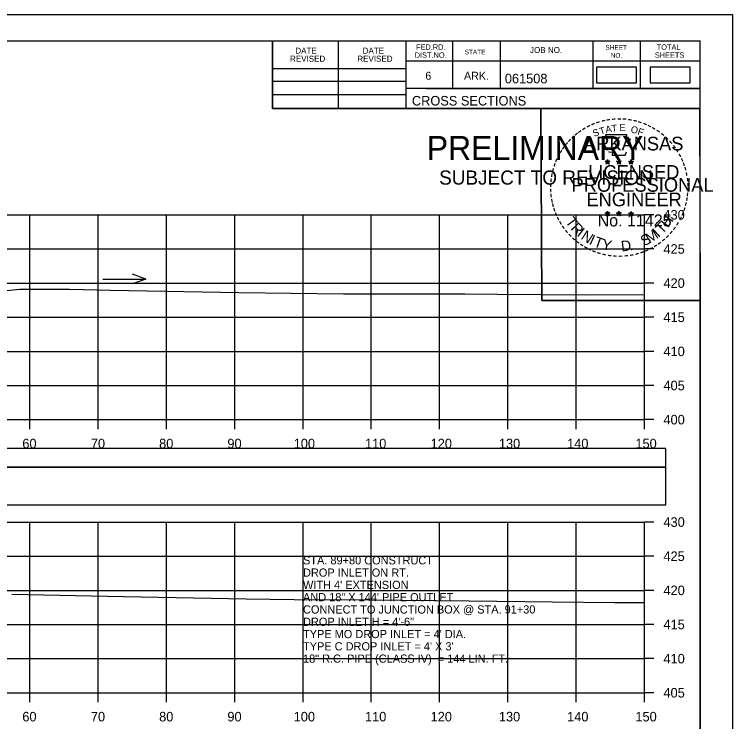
# Model space of a CAD drawing. Extents: x 1371057 to 1372761, y 380005 to 390517.
# Drawn here: x 1371285.2 to 1371390.5, y 389075 to 389178.6 of the extents above; entities that cross this region are included whole.
import ezdxf

# ---------------------------------------------------------------- set-up
doc = ezdxf.new("R2010")
doc.units = 0
for name, color, linetype in [('R_Axis', 7, 'Continuous'), ('R_Axis Annot', 7, 'Continuous'), ('R_Border', 7, 'Continuous'), ('R_Border PE', 7, 'Continuous'), ('R_Border Prem', 7, 'Continuous'), ('R_Detour', 7, 'Continuous'), ('R_Dimension', 7, 'Continuous'), ('R_Exist Surface', 7, 'Continuous'), ('R_Grid', 7, 'Continuous'), ('R_No Plot', 7, 'Continuous'), ('R_Water Annot', 7, 'Continuous')]:
    doc.layers.add(name, color=color, linetype=linetype)

msp = doc.modelspace()

# ---------------------------------------------------------------- linework, layer by layer
at = {"layer": 'R_Axis'}
for p, q in [((1371377.53, 389119.25), (1371377.53, 389149.25)), ((1371378.93, 389149.25), (1371377.53, 389149.25)), ((1371378.93, 389144.25), (1371377.53, 389144.25)), ((1371378.93, 389139.25), (1371377.53, 389139.25)), ((1371378.93, 389134.25), (1371377.53, 389134.25)), ((1371378.93, 389129.25), (1371377.53, 389129.25)), ((1371378.93, 389124.25), (1371377.53, 389124.25)), ((1371077.53, 389119.25), (1371377.53, 389119.25)), ((1371287.53, 389117.85), (1371287.53, 389119.25)), ((1371297.53, 389117.85), (1371297.53, 389119.25)), ((1371307.53, 389117.85), (1371307.53, 389119.25)), ((1371317.53, 389117.85), (1371317.53, 389119.25)), ((1371327.53, 389117.85), (1371327.53, 389119.25)), ((1371337.53, 389117.85), (1371337.53, 389119.25)), ((1371347.53, 389117.85), (1371347.53, 389119.25)), ((1371357.53, 389117.85), (1371357.53, 389119.25)), ((1371367.53, 389117.85), (1371367.53, 389119.25)), ((1371377.53, 389117.85), (1371377.53, 389119.25)), ((1371378.93, 389119.25), (1371377.53, 389119.25)), ((1371377.53, 389079.25), (1371377.53, 389104.25)), ((1371378.93, 389104.25), (1371377.53, 389104.25)), ((1371378.93, 389099.25), (1371377.53, 389099.25)), ((1371378.93, 389094.25), (1371377.53, 389094.25)), ((1371378.93, 389089.25), (1371377.53, 389089.25)), ((1371378.93, 389084.25), (1371377.53, 389084.25)), ((1371077.53, 389079.25), (1371377.53, 389079.25)), ((1371287.53, 389077.85), (1371287.53, 389079.25)), ((1371297.53, 389077.85), (1371297.53, 389079.25)), ((1371307.53, 389077.85), (1371307.53, 389079.25)), ((1371317.53, 389077.85), (1371317.53, 389079.25)), ((1371327.53, 389077.85), (1371327.53, 389079.25)), ((1371337.53, 389077.85), (1371337.53, 389079.25)), ((1371347.53, 389077.85), (1371347.53, 389079.25)), ((1371357.53, 389077.85), (1371357.53, 389079.25)), ((1371367.53, 389077.85), (1371367.53, 389079.25)), ((1371377.53, 389077.85), (1371377.53, 389079.25)), ((1371378.93, 389079.25), (1371377.53, 389079.25))]:
    msp.add_line(p, q, dxfattribs=at)
at = {"layer": 'R_Border'}
for p, q in [((1371069.53, 389174.71), (1371385.71, 389174.71)), ((1371323.07, 389164.83), (1371323.07, 389174.71)), ((1371332.75, 389164.83), (1371332.75, 389174.71)), ((1371342.61, 389174.71), (1371342.61, 389164.83)), ((1371349.45, 389174.71), (1371349.45, 389167.77)), ((1371356.39, 389174.71), (1371356.39, 389167.77)), ((1371369.97, 389174.71), (1371369.97, 389167.77)), ((1371376.91, 389174.71), (1371376.91, 389167.77)), ((1371385.71, 388969.25), (1371385.71, 389174.71)), ((1371385.71, 389171.77), (1371342.61, 389171.77)), ((1371385.71, 389171.79), (1371385.71, 389171.79)), ((1371323.07, 389170.69), (1371342.61, 389170.69)), ((1371323.07, 389168.83), (1371342.61, 389168.83)), ((1371385.71, 389167.77), (1371342.61, 389167.77)), ((1371345.57, 389167.77), (1371385.71, 389167.77)), ((1371323.07, 389166.89), (1371342.61, 389166.89)), ((1371385.71, 389164.83), (1371323.07, 389164.83))]:
    msp.add_line(p, q, dxfattribs=at)
at = {"layer": 'R_Border PE'}
for p, q in [((1371371.8, 389157.09), (1371372.15, 389156.98)), ((1371371.8, 389157.09), (1371372.05, 389157.04)), ((1371371.8, 389157.09), (1371372.03, 389156.97)), ((1371371.93, 389156.68), (1371372.15, 389156.98)), ((1371371.93, 389156.68), (1371372.06, 389156.93)), ((1371371.93, 389156.68), (1371372.14, 389156.9)), ((1371372.15, 389157.34), (1371372.11, 389157.09)), ((1371372.36, 389156.68), (1371372.14, 389156.9)), ((1371372.15, 389156.98), (1371372.15, 389157.34)), ((1371372.15, 389157.34), (1371372.2, 389157.09)), ((1371372.49, 389157.09), (1371372.15, 389156.98)), ((1371372.36, 389156.68), (1371372.15, 389156.98)), ((1371372.49, 389157.09), (1371372.21, 389157.04)), ((1371372.36, 389156.68), (1371372.22, 389156.97)), ((1371372.49, 389157.09), (1371372.29, 389156.99)), ((1371373.47, 389157.09), (1371373.82, 389156.98)), ((1371373.47, 389157.09), (1371373.72, 389157.04)), ((1371373.47, 389157.09), (1371373.7, 389156.97)), ((1371373.6, 389156.68), (1371373.82, 389156.98)), ((1371373.6, 389156.68), (1371373.73, 389156.93)), ((1371373.6, 389156.68), (1371373.81, 389156.9)), ((1371373.82, 389157.34), (1371373.78, 389157.09)), ((1371374.03, 389156.68), (1371373.81, 389156.9)), ((1371373.82, 389156.98), (1371373.82, 389157.34)), ((1371373.82, 389157.34), (1371373.87, 389157.09)), ((1371374.16, 389157.09), (1371373.82, 389156.98)), ((1371374.03, 389156.68), (1371373.82, 389156.98)), ((1371374.16, 389157.09), (1371373.88, 389157.04)), ((1371374.03, 389156.68), (1371373.89, 389156.97)), ((1371374.16, 389157.09), (1371373.96, 389156.99)), ((1371375.23, 389157.08), (1371375.58, 389156.97)), ((1371375.23, 389157.08), (1371375.48, 389157.03)), ((1371375.23, 389157.08), (1371375.47, 389156.96)), ((1371375.36, 389156.67), (1371375.58, 389156.97)), ((1371375.36, 389156.67), (1371375.49, 389156.91)), ((1371375.36, 389156.67), (1371375.58, 389156.89)), ((1371375.58, 389157.33), (1371375.54, 389157.08)), ((1371375.58, 389156.97), (1371375.58, 389157.33)), ((1371375.58, 389157.33), (1371375.63, 389157.08)), ((1371375.93, 389157.08), (1371375.58, 389156.97)), ((1371375.79, 389156.67), (1371375.58, 389156.97)), ((1371375.79, 389156.67), (1371375.58, 389156.88)), ((1371375.93, 389157.08), (1371375.64, 389157.03)), ((1371375.79, 389156.67), (1371375.66, 389156.96)), ((1371375.93, 389157.08), (1371375.72, 389156.98)), ((1371371.79, 389149.52), (1371372.14, 389149.41)), ((1371371.79, 389149.52), (1371372.05, 389149.47)), ((1371371.79, 389149.52), (1371372.03, 389149.39)), ((1371372.14, 389149.77), (1371372.1, 389149.52)), ((1371372.14, 389149.41), (1371372.14, 389149.77)), ((1371372.14, 389149.77), (1371372.19, 389149.52)), ((1371372.49, 389149.52), (1371372.14, 389149.41)), ((1371372.49, 389149.52), (1371372.2, 389149.47)), ((1371372.49, 389149.52), (1371372.29, 389149.41)), ((1371373.46, 389149.52), (1371373.81, 389149.41)), ((1371373.46, 389149.52), (1371373.72, 389149.47)), ((1371373.46, 389149.52), (1371373.7, 389149.39)), ((1371373.81, 389149.77), (1371373.77, 389149.52)), ((1371373.81, 389149.41), (1371373.81, 389149.77)), ((1371373.81, 389149.77), (1371373.86, 389149.52)), ((1371374.16, 389149.52), (1371373.81, 389149.41)), ((1371374.16, 389149.52), (1371373.87, 389149.47)), ((1371374.16, 389149.52), (1371373.95, 389149.41)), ((1371375.23, 389149.51), (1371375.58, 389149.4)), ((1371375.23, 389149.51), (1371375.48, 389149.46)), ((1371375.23, 389149.51), (1371375.47, 389149.38)), ((1371375.58, 389149.76), (1371375.54, 389149.51)), ((1371375.58, 389149.4), (1371375.58, 389149.76)), ((1371375.58, 389149.76), (1371375.63, 389149.51)), ((1371375.93, 389149.51), (1371375.58, 389149.4)), ((1371375.93, 389149.51), (1371375.64, 389149.46)), ((1371375.93, 389149.51), (1371375.72, 389149.4)), ((1371371.93, 389149.11), (1371372.14, 389149.41)), ((1371371.93, 389149.11), (1371372.05, 389149.35)), ((1371371.93, 389149.11), (1371372.14, 389149.33)), ((1371372.36, 389149.11), (1371372.14, 389149.41)), ((1371372.36, 389149.11), (1371372.14, 389149.32)), ((1371372.36, 389149.11), (1371372.22, 389149.4)), ((1371373.6, 389149.11), (1371373.81, 389149.41)), ((1371373.6, 389149.11), (1371373.72, 389149.35)), ((1371373.6, 389149.11), (1371373.81, 389149.33)), ((1371374.02, 389149.11), (1371373.81, 389149.41)), ((1371374.02, 389149.11), (1371373.81, 389149.32)), ((1371374.02, 389149.11), (1371373.89, 389149.4)), ((1371375.36, 389149.1), (1371375.58, 389149.4)), ((1371375.36, 389149.1), (1371375.49, 389149.34)), ((1371375.36, 389149.1), (1371375.58, 389149.32)), ((1371375.79, 389149.1), (1371375.58, 389149.4)), ((1371375.79, 389149.1), (1371375.58, 389149.31)), ((1371375.79, 389149.1), (1371375.65, 389149.39))]:
    msp.add_line(p, q, dxfattribs=at)
for points in [[(1371371.84, 389160.97), (1371372.11, 389160.14)], [(1371375.35, 389160.05), (1371375.49, 389160.33), (1371374.81, 389160.31), (1371374.95, 389160.97), (1371371.84, 389160.97)], [(1371372.33, 389158.54), (1371372.33, 389158.46), (1371372.89, 389158.44), (1371372.84, 389157.97), (1371374.71, 389157.97), (1371374.91, 389158.5)], [(1371372.15, 389157.34), (1371372.36, 389156.68), (1371371.8, 389157.09), (1371372.49, 389157.09), (1371371.93, 389156.68), (1371372.15, 389157.34)], [(1371373.82, 389157.34), (1371374.03, 389156.68), (1371373.47, 389157.09), (1371374.16, 389157.09), (1371373.6, 389156.68), (1371373.82, 389157.34)], [(1371375.58, 389157.33), (1371375.79, 389156.67), (1371375.23, 389157.08), (1371375.93, 389157.08), (1371375.36, 389156.67), (1371375.58, 389157.33)], [(1371372.14, 389149.77), (1371372.36, 389149.11), (1371371.79, 389149.52), (1371372.49, 389149.52), (1371371.93, 389149.11), (1371372.14, 389149.77)], [(1371373.81, 389149.77), (1371374.02, 389149.11), (1371373.46, 389149.52), (1371374.16, 389149.52), (1371373.6, 389149.11), (1371373.81, 389149.77)], [(1371375.58, 389149.76), (1371375.79, 389149.1), (1371375.23, 389149.51), (1371375.93, 389149.51), (1371375.36, 389149.1), (1371375.58, 389149.76)]]:
    msp.add_lwpolyline(points, dxfattribs=at)
for centre, radius in [((1371372.15, 389156.98), 0.172), ((1371372.15, 389156.98), 0.145), ((1371372.15, 389156.98), 0.116), ((1371372.15, 389156.98), 0.0991), ((1371372.15, 389156.98), 0.0747), ((1371372.15, 389156.98), 0.0495), ((1371372.15, 389156.98), 0.0296), ((1371373.82, 389156.98), 0.172), ((1371373.82, 389156.98), 0.145), ((1371373.82, 389156.98), 0.116), ((1371373.82, 389156.98), 0.0991), ((1371373.82, 389156.98), 0.0747), ((1371373.82, 389156.98), 0.0495), ((1371373.82, 389156.98), 0.0296), ((1371375.58, 389156.97), 0.172), ((1371375.58, 389156.97), 0.145), ((1371375.58, 389156.97), 0.116), ((1371375.58, 389156.97), 0.0991), ((1371375.58, 389156.97), 0.0747), ((1371375.58, 389156.97), 0.0495), ((1371375.58, 389156.97), 0.0296), ((1371372.14, 389149.41), 0.172), ((1371372.14, 389149.41), 0.145), ((1371372.14, 389149.41), 0.116), ((1371372.14, 389149.41), 0.0991), ((1371372.14, 389149.41), 0.0747), ((1371372.14, 389149.41), 0.0495), ((1371373.81, 389149.41), 0.172), ((1371373.81, 389149.41), 0.145), ((1371373.81, 389149.41), 0.116), ((1371373.81, 389149.41), 0.0991), ((1371373.81, 389149.41), 0.0747), ((1371373.81, 389149.41), 0.0495), ((1371375.58, 389149.4), 0.172), ((1371375.58, 389149.4), 0.145), ((1371375.58, 389149.4), 0.116), ((1371375.58, 389149.4), 0.0991), ((1371375.58, 389149.4), 0.0747), ((1371372.14, 389149.41), 0.0296), ((1371373.81, 389149.41), 0.0296), ((1371375.58, 389149.4), 0.0495), ((1371375.58, 389149.4), 0.0296)]:
    msp.add_circle(centre, radius, dxfattribs=at)
at = {"layer": 'R_Detour'}
msp.add_lwpolyline([(1371074.38, 389112.3), (1371380.69, 389112.3), (1371380.69, 389115.01), (1371074.38, 389115.01)], close=True, dxfattribs=at)
at = {"layer": 'R_Dimension'}
for points in [[(1371370.53, 389168.56), (1371376.36, 389168.56), (1371376.36, 389170.87), (1371370.53, 389170.87)], [(1371378.4, 389168.56), (1371384.23, 389168.56), (1371384.23, 389170.87), (1371378.4, 389170.87)], [(1371074.38, 389106.78), (1371380.69, 389106.78), (1371380.69, 389112.3), (1371074.38, 389112.3)]]:
    msp.add_lwpolyline(points, close=True, dxfattribs=at)
at = {"layer": 'R_Exist Surface'}
for points in [[(1371280.73, 389137.83), (1371286.04, 389138.37), (1371288.77, 389138.38), (1371293.34, 389138.37), (1371299.31, 389138.2), (1371318.13, 389137.87), (1371333.47, 389137.68), (1371334.67, 389137.67), (1371351.21, 389137.66), (1371355.98, 389137.63), (1371368.97, 389137.54), (1371377.53, 389137.56)], [(1371284.86, 389093.69), (1371301.23, 389093.33), (1371319.2, 389093.02), (1371326.23, 389092.93), (1371337.31, 389092.86), (1371351.89, 389092.73), (1371364.04, 389092.57), (1371373.17, 389092.47), (1371377.53, 389092.45)]]:
    msp.add_lwpolyline(points, dxfattribs=at)
at = {"layer": 'R_Grid'}
for p, q in [((1371077.53, 389149.25), (1371377.53, 389149.25)), ((1371287.53, 389119.25), (1371287.53, 389149.25)), ((1371297.53, 389119.25), (1371297.53, 389149.25)), ((1371307.53, 389119.25), (1371307.53, 389149.25)), ((1371317.53, 389119.25), (1371317.53, 389149.25)), ((1371327.53, 389119.25), (1371327.53, 389149.25)), ((1371337.53, 389119.25), (1371337.53, 389149.25)), ((1371347.53, 389119.25), (1371347.53, 389149.25)), ((1371357.53, 389119.25), (1371357.53, 389149.25)), ((1371367.53, 389119.25), (1371367.53, 389149.25)), ((1371377.53, 389119.25), (1371377.53, 389149.25)), ((1371077.53, 389144.25), (1371377.53, 389144.25)), ((1371077.53, 389139.25), (1371377.53, 389139.25)), ((1371077.53, 389134.25), (1371377.53, 389134.25)), ((1371077.53, 389129.25), (1371377.53, 389129.25)), ((1371077.53, 389124.25), (1371377.53, 389124.25)), ((1371077.53, 389119.25), (1371377.53, 389119.25)), ((1371077.53, 389104.25), (1371377.53, 389104.25)), ((1371287.53, 389079.25), (1371287.53, 389104.25)), ((1371297.53, 389079.25), (1371297.53, 389104.25)), ((1371307.53, 389079.25), (1371307.53, 389104.25)), ((1371317.53, 389079.25), (1371317.53, 389104.25)), ((1371327.53, 389079.25), (1371327.53, 389104.25)), ((1371337.53, 389079.25), (1371337.53, 389104.25)), ((1371347.53, 389079.25), (1371347.53, 389104.25)), ((1371357.53, 389079.25), (1371357.53, 389104.25)), ((1371367.53, 389079.25), (1371367.53, 389104.25)), ((1371377.53, 389079.25), (1371377.53, 389104.25)), ((1371077.53, 389099.25), (1371377.53, 389099.25)), ((1371077.53, 389094.25), (1371377.53, 389094.25)), ((1371077.53, 389089.25), (1371377.53, 389089.25)), ((1371077.53, 389084.25), (1371377.53, 389084.25)), ((1371077.53, 389079.25), (1371377.53, 389079.25))]:
    msp.add_line(p, q, dxfattribs=at)
at = {"layer": 'R_No Plot'}
for p, q in [((1371057.13, 389178.61), (1371390.46, 389178.61)), ((1371361.75, 389142.38), (1371361.75, 389142.38))]:
    msp.add_line(p, q, dxfattribs=at)
for points in [[(1371057.12, 389178.61), (1371390.46, 389178.61), (1371390.46, 388965.27), (1371057.12, 388965.27)], [(1371303.45, 389174.71), (1371323.07, 389174.71), (1371323.07, 389164.83), (1371339.18, 389164.83), (1371362.38, 389164.83), (1371362.5, 389136.68), (1371385.71, 389136.68), (1371385.71, 388969.25), (1371069.53, 388969.25), (1371069.53, 389174.71)], [(1371362.38, 389164.83), (1371385.59, 389164.83), (1371385.71, 389136.68), (1371362.5, 389136.68)]]:
    msp.add_lwpolyline(points, close=True, dxfattribs=at)
at = {"layer": 'R_Water Annot'}
for p, q in [((1371304.48, 389139.85), (1371302.55, 389140.55)), ((1371298.19, 389139.85), (1371304.48, 389139.85)), ((1371304.48, 389139.85), (1371302.55, 389139.15))]:
    msp.add_line(p, q, dxfattribs=at)

# ---------------------------------------------------------------- texts
at = {"layer": 'R_Axis Annot'}
for s, p in [('430', (1371380.33, 389148.55)), ('425', (1371380.33, 389143.55)), ('420', (1371380.33, 389138.55)), ('415', (1371380.33, 389133.55)), ('410', (1371380.33, 389128.55)), ('405', (1371380.33, 389123.55)), ('400', (1371380.33, 389118.55)), ('60', (1371286.41, 389115.05)), ('70', (1371296.45, 389115.05)), ('80', (1371306.45, 389115.05)), ('90', (1371316.45, 389115.05)), ('100', (1371326.16, 389115.05)), ('110', (1371336.61, 389115.05)), ('120', (1371346.22, 389115.05)), ('130', (1371356.22, 389115.05)), ('140', (1371366.22, 389115.05)), ('150', (1371376.22, 389115.05)), ('430', (1371380.33, 389103.55)), ('425', (1371380.33, 389098.55)), ('420', (1371380.33, 389093.55)), ('415', (1371380.33, 389088.55)), ('410', (1371380.33, 389083.55)), ('405', (1371380.33, 389078.55)), ('60', (1371286.41, 389075.05)), ('70', (1371296.45, 389075.05)), ('80', (1371306.45, 389075.05)), ('90', (1371316.45, 389075.05)), ('100', (1371326.16, 389075.05)), ('110', (1371336.61, 389075.05)), ('120', (1371346.22, 389075.05)), ('130', (1371356.22, 389075.05)), ('140', (1371366.22, 389075.05)), ('150', (1371376.22, 389075.05))]:
    msp.add_text(s, height=1.4, dxfattribs=at).set_placement(p)
at = {"layer": 'R_Border'}
for s, height, p in [('DATE', 0.879, (1371326.41, 389172.85)), ('DATE', 0.879, (1371336.27, 389172.85)), ('FED.RD.', 0.782, (1371344.09, 389173.43)), ('JOB NO.', 0.879, (1371360.79, 389172.95)), ('SHEET', 0.684, (1371371.83, 389173.43)), ('TOTAL', 0.782, (1371379.35, 389173.43)), ('DIST.NO.', 0.782, (1371343.89, 389172.25)), ('STATE', 0.684, (1371351.21, 389172.75)), ('NO.', 0.684, (1371372.61, 389172.25)), ('SHEETS', 0.782, (1371379.07, 389172.25)), ('REVISED', 0.879, (1371325.63, 389171.67)), ('REVISED', 0.879, (1371335.49, 389171.67)), ('6', 1.17, (1371345.45, 389169.03)), ('ARK.', 1.172, (1371351.11, 389169.03)), ('061508', 1.4, (1371357.09, 389168.51)), ('CROSS SECTIONS', 1.4, (1371343.48, 389165.26))]:
    msp.add_text(s, height=height, rotation=360, dxfattribs=at).set_placement(p)
at = {"layer": 'R_Border PE'}
for s, height, rotation, p in [('-', 1.6, 13.6301, (1371371.34, 389162.34)), ('-', 1.6, 10.2193, (1371372.01, 389162.5)), ('-', 1.6, 5.8968, (1371372.74, 389162.61)), ('-', 1.6, 0.1862, (1371373.52, 389162.68)), ('-', 1.6, 357.743, (1371374.24, 389162.67)), ('-', 1.6, 352.1617, (1371374.98, 389162.61)), ('-', 1.6, 347.2049, (1371375.7, 389162.5)), ('-', 1.6, 28.7918, (1371369.32, 389161.51)), ('-', 1.6, 24.3072, (1371369.95, 389161.83)), ('-', 1.6, 19.1761, (1371370.59, 389162.09)), ('T', 1, 16.4036, (1371371.11, 389160.98)), ('A', 1, 11.2132, (1371371.93, 389161.23)), ('T', 1, 6.0228, (1371372.78, 389161.39)), ('E', 1, 0.8323, (1371373.89, 389161.5)), ('O', 1, 350.4515, (1371375.49, 389161.29)), ('-', 1.6, 342.3362, (1371376.34, 389162.34)), ('-', 1.6, 337.8551, (1371377.07, 389162.12)), ('-', 1.6, 334.1211, (1371377.7, 389161.85)), ('-', 1.6, 329.6409, (1371378.28, 389161.56)), ('-', 1.6, 38.9507, (1371367.67, 389160.37)), ('-', 1.6, 36.2317, (1371368.14, 389160.74)), ('-', 1.6, 34.0636, (1371368.72, 389161.14)), ('S', 1, 21.594, (1371370.19, 389160.65)), ('F', 1, 340.0707, (1371376.45, 389161.07)), ('-', 1.6, 325.8627, (1371378.92, 389161.2)), ('-', 1.6, 320.5297, (1371379.53, 389160.78)), ('-', 1.6, 48.423, (1371366.79, 389159.47)), ('-', 1.6, 42.9622, (1371367.24, 389159.95)), ('ARKANSAS', 2, 360, (1371368.69, 389158.68)), ('-', 1.6, 315.5786, (1371380.13, 389160.29)), ('-', 1.6, 309.8797, (1371380.7, 389159.74)), ('-', 1.6, 54.2325, (1371365.97, 389158.42)), ('-', 1.6, 50.6142, (1371366.38, 389158.98)), ('-', 1.6, 306.6522, (1371381.23, 389159.14)), ('-', 1.6, 62.8713, (1371365.33, 389157.28)), ('-', 1.6, 58.0706, (1371365.65, 389157.89)), ('-', 1.4, 303.6753, (1371381.71, 389158.57)), ('-', 1.6, 299.6684, (1371382.03, 389157.96)), ('-', 1.6, 72.3945, (1371364.86, 389156.04)), ('-', 1.6, 67.7743, (1371365.07, 389156.67)), ('DWB', 0.01, 360, (1371372.13, 389156.97)), ('DWB', 0.01, 360, (1371373.8, 389156.97)), ('DWB', 0.01, 360, (1371375.57, 389156.96)), ('-', 1.6, 294.6628, (1371382.36, 389157.35)), ('-', 1.6, 290.5728, (1371382.61, 389156.77)), ('-', 1.6, 75.461, (1371364.66, 389155.32)), ('LICENSED', 2, 360, (1371369.29, 389154.53)), ('-', 1.6, 285.1233, (1371382.85, 389156.19)), ('-', 1.6, 81.2013, (1371364.53, 389154.61)), ('-', 1.6, 280.5493, (1371383.05, 389155.45)), ('-', 1.6, 89.0622, (1371364.43, 389153.22)), ('-', 1.6, 85.1863, (1371364.45, 389153.92)), ('PROFESSIONAL', 2, 360, (1371366.87, 389152.63)), ('-', 1.6, 276.5962, (1371383.21, 389154.68)), ('-', 1.6, 274.3301, (1371383.27, 389153.96)), ('-', 1.6, 94.1959, (1371364.46, 389152.49)), ('-', 1.6, 269.9407, (1371383.3, 389153.33)), ('-', 1.6, 98.9479, (1371364.53, 389151.82)), ('-', 1.6, 101.7149, (1371364.67, 389151.09)), ('ENGINEER', 2, 360, (1371369.05, 389150.5)), ('-', 1.6, 260.9953, (1371383.21, 389152.01)), ('-', 1.6, 263.5172, (1371383.28, 389152.66)), ('-', 1.6, 105.4578, (1371364.83, 389150.5)), ('-', 1.6, 255.7626, (1371383.1, 389151.33)), ('-', 1.6, 109.0874, (1371365.04, 389149.87)), ('-', 1.6, 114.0643, (1371365.3, 389149.27)), ('-', 1.6, 247.8887, (1371382.7, 389149.94)), ('-', 1.6, 252.8681, (1371382.92, 389150.61)), ('-', 1.6, 115.7289, (1371365.6, 389148.65)), ('T', 1.54, 306.0406, (1371365.9, 389148.24)), ('No. 11425', 1.757, 360, (1371370.68, 389147.55)), ('DWB', 0.01, 360, (1371372.13, 389149.4)), ('DWB', 0.01, 360, (1371373.8, 389149.4)), ('DWB', 0.01, 360, (1371375.57, 389149.39)), ('H', 1.54, 54.6088, (1371381.02, 389147.28)), ('-', 1.6, 244.6197, (1371382.44, 389149.31)), ('-', 1.6, 120.4471, (1371365.96, 389148.07)), ('-', 1.6, 125.8934, (1371366.36, 389147.5)), ('R', 1.54, 314.005, (1371366.66, 389147.2)), ('I', 1.54, 321.9694, (1371367.56, 389146.26)), ('T', 1.54, 46.6444, (1371380.13, 389146.34)), ('-', 1.6, 233.8452, (1371381.64, 389147.9)), ('-', 1.6, 239.0712, (1371382.04, 389148.56)), ('-', 1.6, 130.7181, (1371366.83, 389146.95)), ('-', 1.6, 134.2238, (1371367.34, 389146.41)), ('N', 1.54, 326.5002, (1371368.13, 389145.79)), ('I', 1.54, 335.3603, (1371369.34, 389145.01)), ('S', 1.54, 26.9312, (1371377.45, 389144.61)), ('M', 1.54, 32.6563, (1371378.29, 389145.01)), ('I', 1.54, 42.1136, (1371379.57, 389145.86)), ('-', 1.6, 225.7653, (1371380.73, 389146.77)), ('-', 1.6, 231.2538, (1371381.21, 389147.34)), ('-', 1.6, 138.9338, (1371367.87, 389145.94)), ('-', 1.6, 144.6463, (1371368.42, 389145.54)), ('T', 1.54, 339.8912, (1371370, 389144.68)), ('Y', 1.54, 347.8556, (1371371.22, 389144.23)), ('D', 1.54, 6.3969, (1371374.2, 389143.88)), ('-', 1.6, 215.7363, (1371379.66, 389145.79)), ('-', 1.6, 221.0851, (1371380.21, 389146.27)), ('-', 1.6, 148.0898, (1371368.98, 389145.17)), ('-', 1.6, 151.5704, (1371369.56, 389144.84)), ('-', 1.6, 154.6002, (1371370.09, 389144.59)), ('.', 1.54, 13.7642, (1371375.4, 389144)), ('-', 1.6, 204.2516, (1371377.95, 389144.74)), ('-', 1.6, 207.3568, (1371378.57, 389145.06)), ('-', 1.6, 212.2491, (1371379.13, 389145.41)), ('-', 1.6, 158.5612, (1371370.71, 389144.34)), ('-', 1.6, 162.7983, (1371371.4, 389144.13)), ('-', 1.6, 167.5555, (1371372.11, 389143.96)), ('-', 1.6, 173.1155, (1371372.88, 389143.85)), ('-', 1.6, 176.5183, (1371373.63, 389143.8)), ('-', 1.6, 181.5918, (1371374.38, 389143.82)), ('-', 1.6, 185.8167, (1371375.18, 389143.9)), ('-', 1.6, 191.2858, (1371375.92, 389144.03)), ('-', 1.6, 195.4743, (1371376.65, 389144.23)), ('-', 1.6, 200.7184, (1371377.33, 389144.47))]:
    msp.add_text(s, height=height, rotation=rotation, dxfattribs=at).set_placement(p)
at = {"layer": 'R_Border Prem'}
for s, height, p in [('PRELIMINARY', 3.5, (1371345.66, 389157.3)), ('DWB', 0.01, (1371346.41, 389159.15)), ('SUBJECT TO REVISION', 2.0751, (1371347.47, 389153.67))]:
    msp.add_text(s, height=height, rotation=360, dxfattribs=at).set_placement(p)
at = {"layer": 'R_Water Annot'}
for s, p in [('STA. 89+80 CONSTRUCT', (1371327.53, 389098.05)), ('DROP INLET ON RT.', (1371327.53, 389096.25)), ("WITH 4' EXTENSION", (1371327.53, 389094.45)), ('AND 18" X 144\' PIPE OUTLET', (1371327.53, 389092.65)), ('CONNECT TO JUNCTION BOX @ STA. 91+30', (1371327.53, 389090.85)), ('DROP INLET H = 4\'-6"', (1371327.53, 389089.05)), ("TYPE MO DROP INLET = 4' DIA.", (1371327.53, 389087.25)), ("TYPE C DROP INLET = 4' X 3'", (1371327.53, 389085.45)), ('18" R.C. PIPE (CLASS IV)  = 144 LIN. FT.', (1371327.53, 389083.65))]:
    msp.add_text(s, height=1.2, dxfattribs=at).set_placement(p)

doc.saveas('drawing.dxf')
